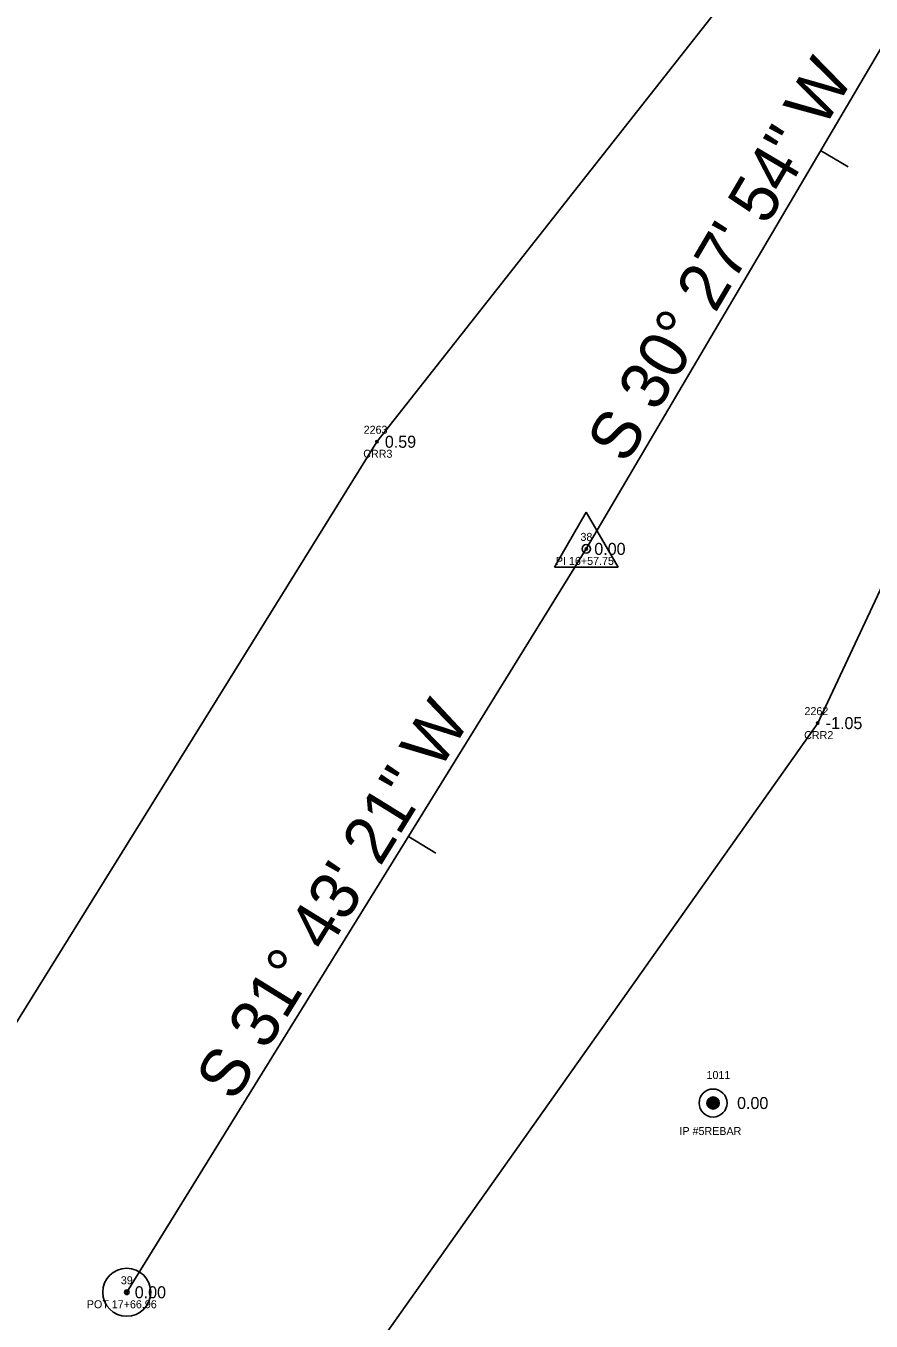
# Model space of a CAD drawing. Extents: x 2608598 to 2610682, y 641451 to 643526.
# Drawn here: x 2609800.2 to 2609905.8, y 642071.3 to 642233.2 of the extents above; entities that cross this region are included whole.
import ezdxf

# ---------------------------------------------------------------- set-up
doc = ezdxf.new("R2010")
doc.units = 0
for name, color, linetype in [('RD_EX_DV_Prop_txCode', 7, 'Continuous'), ('RD_EX_DV_PropPin', 7, 'Continuous'), ('RD_EX_H2O', 7, 'Continuous'), ('RD_EX_H2O_txCode', 7, 'Continuous'), ('RD_EX_TX_DV_Prop_ELEV', 7, 'Continuous'), ('RD_EX_TX_H2O_ELEV', 7, 'Continuous'), ('RD_HC_Cl', 7, 'Continuous'), ('RD_HC_Data', 7, 'Continuous'), ('RD_HC_Data_Tic', 7, 'Continuous'), ('RD_HC_Survey_ELEV', 7, 'Continuous'), ('RD_HC_txCode', 7, 'Continuous'), ('RD_SMD_Locator', 7, 'Continuous')]:
    doc.layers.add(name, color=color, linetype=linetype)

msp = doc.modelspace()

# ---------------------------------------------------------------- linework, layer by layer
at = {"layer": 'RD_EX_DV_PropPin'}
for p, q in [((2609885.32, 642098.39), (2609885.32, 642098.79)), ((2609885.36, 642098.29), (2609885.36, 642098.89)), ((2609885.39, 642098.22), (2609885.39, 642098.96)), ((2609885.43, 642098.16), (2609885.43, 642099.02)), ((2609885.46, 642098.12), (2609885.46, 642099.06)), ((2609885.5, 642098.07), (2609885.5, 642099.1)), ((2609885.53, 642098.04), (2609885.53, 642099.14)), ((2609885.57, 642098.01), (2609885.57, 642099.17)), ((2609885.6, 642097.98), (2609885.6, 642099.2)), ((2609885.64, 642097.96), (2609885.64, 642099.22)), ((2609885.67, 642097.93), (2609885.67, 642099.25)), ((2609885.71, 642097.91), (2609885.71, 642099.27)), ((2609885.74, 642097.9), (2609885.74, 642099.28)), ((2609885.78, 642097.88), (2609885.78, 642099.3)), ((2609885.81, 642097.87), (2609885.81, 642099.31)), ((2609885.85, 642097.86), (2609885.85, 642099.32)), ((2609885.88, 642097.85), (2609885.88, 642099.33)), ((2609885.92, 642097.84), (2609885.92, 642099.34)), ((2609885.95, 642097.84), (2609885.95, 642099.34)), ((2609885.99, 642097.83), (2609885.99, 642099.35)), ((2609886.02, 642097.83), (2609886.02, 642099.35)), ((2609886.06, 642097.83), (2609886.06, 642099.35)), ((2609886.09, 642097.83), (2609886.09, 642099.35)), ((2609886.13, 642097.83), (2609886.13, 642099.35)), ((2609886.16, 642097.84), (2609886.16, 642099.34)), ((2609886.2, 642097.84), (2609886.2, 642099.34)), ((2609886.23, 642097.85), (2609886.23, 642099.33)), ((2609886.27, 642097.86), (2609886.27, 642099.32)), ((2609886.3, 642097.87), (2609886.3, 642099.31)), ((2609886.34, 642097.88), (2609886.34, 642099.3)), ((2609886.37, 642097.9), (2609886.37, 642099.28)), ((2609886.41, 642097.91), (2609886.41, 642099.27)), ((2609886.44, 642097.93), (2609886.44, 642099.25)), ((2609886.48, 642097.96), (2609886.48, 642099.22)), ((2609886.51, 642097.98), (2609886.51, 642099.2)), ((2609886.55, 642098.01), (2609886.55, 642099.17)), ((2609886.58, 642098.04), (2609886.58, 642099.14)), ((2609886.62, 642098.07), (2609886.62, 642099.1)), ((2609886.65, 642098.12), (2609886.65, 642099.06)), ((2609886.69, 642098.16), (2609886.69, 642099.02)), ((2609886.72, 642098.22), (2609886.72, 642098.96)), ((2609886.76, 642098.29), (2609886.76, 642098.89)), ((2609886.79, 642098.39), (2609886.79, 642098.79))]:
    msp.add_line(p, q, dxfattribs=at)
for radius in [1.75, 0.761]:
    msp.add_circle((2609886.06, 642098.59), radius, dxfattribs=at)
at = {"layer": 'RD_EX_H2O'}
for points in [[(2609514.45, 642579.97), (2609534.32, 642569.3), (2609569.82, 642513.21), (2609640.11, 642458.03), (2609710.3, 642387.96), (2609794.99, 642310.91), (2609843.78, 642290.31), (2609891.67, 642241.7), (2609844.05, 642181.23), (2609787.66, 642090.39)], [(2609911.25, 642171.95), (2609899.14, 642146.07), (2609837.93, 642059.5)]]:
    msp.add_lwpolyline(points, dxfattribs=at)
at = {"layer": 'RD_HC_Cl'}
for p, q in [((2609912.02, 642238.9), (2609870.22, 642167.84)), ((2609870.22, 642167.84), (2609812.8, 642074.94))]:
    msp.add_line(p, q, dxfattribs=at)
at = {"layer": 'RD_HC_Data'}
for p, q in [((2609866.25, 642165.55), (2609870.22, 642172.43)), ((2609870.22, 642172.43), (2609874.19, 642165.55)), ((2609866.25, 642165.55), (2609874.19, 642165.55))]:
    msp.add_line(p, q, dxfattribs=at)
for centre, radius in [((2609870.22, 642167.84), 0.529), ((2609812.8, 642074.94), 3), ((2609812.8, 642074.94), 0.282)]:
    msp.add_circle(centre, radius, dxfattribs=at)
at = {"layer": 'RD_HC_Data_Tic'}
for p, q in [((2609899.5, 642217.62), (2609902.95, 642215.59)), ((2609848, 642131.9), (2609851.41, 642129.8))]:
    msp.add_line(p, q, dxfattribs=at)
at = {"layer": 'RD_SMD_Locator'}
for centre in [(2609844.05, 642181.23), (2609870.22, 642167.84), (2609899.14, 642146.07), (2609886.06, 642098.59), (2609812.8, 642074.94)]:
    msp.add_circle(centre, 0.15, dxfattribs=at)

# ---------------------------------------------------------------- texts
at = {"layer": 'RD_EX_DV_Prop_txCode'}
for s, p in [('1011', (2609885.24, 642101.59)), ('IP #5REBAR', (2609881.86, 642094.59))]:
    msp.add_text(s, height=1, dxfattribs=at).set_placement(p)
at = {"layer": 'RD_EX_H2O_txCode'}
for s, p in [('2263', (2609842.4, 642182.23)), ('CRR3', (2609842.35, 642179.23)), ('2262', (2609897.48, 642147.07)), ('CRR2', (2609897.44, 642144.07))]:
    msp.add_text(s, height=1, dxfattribs=at).set_placement(p)
at = {"layer": 'RD_EX_TX_DV_Prop_ELEV'}
msp.add_text('0.00', height=1.5, dxfattribs=at).set_placement((2609889.06, 642097.84))
at = {"layer": 'RD_EX_TX_H2O_ELEV'}
for s, p in [('0.59', (2609845.05, 642180.48)), ('-1.05', (2609900.14, 642145.32))]:
    msp.add_text(s, height=1.5, dxfattribs=at).set_placement(p)
at = {"layer": 'RD_HC_Data'}
for s, rotation, p in [('S 30%%d 27\' 54" W', 59.535, (2609875.2, 642178.28)), ('S 31%%d 43\' 21" W', 58.2775, (2609826.24, 642098.59))]:
    msp.add_text(s, height=6, rotation=rotation, dxfattribs=at).set_placement(p)
at = {"layer": 'RD_HC_Survey_ELEV'}
for p in [(2609871.22, 642167.09), (2609813.8, 642074.19)]:
    msp.add_text('0.00', height=1.5, dxfattribs=at).set_placement(p)
at = {"layer": 'RD_HC_txCode'}
for s, p in [('38', (2609869.49, 642168.84)), ('PI 16+57.75', (2609866.42, 642165.84)), ('39', (2609812.06, 642075.94)), ('POT 17+66.96', (2609807.81, 642072.94))]:
    msp.add_text(s, height=1, dxfattribs=at).set_placement(p)

doc.saveas('drawing.dxf')
